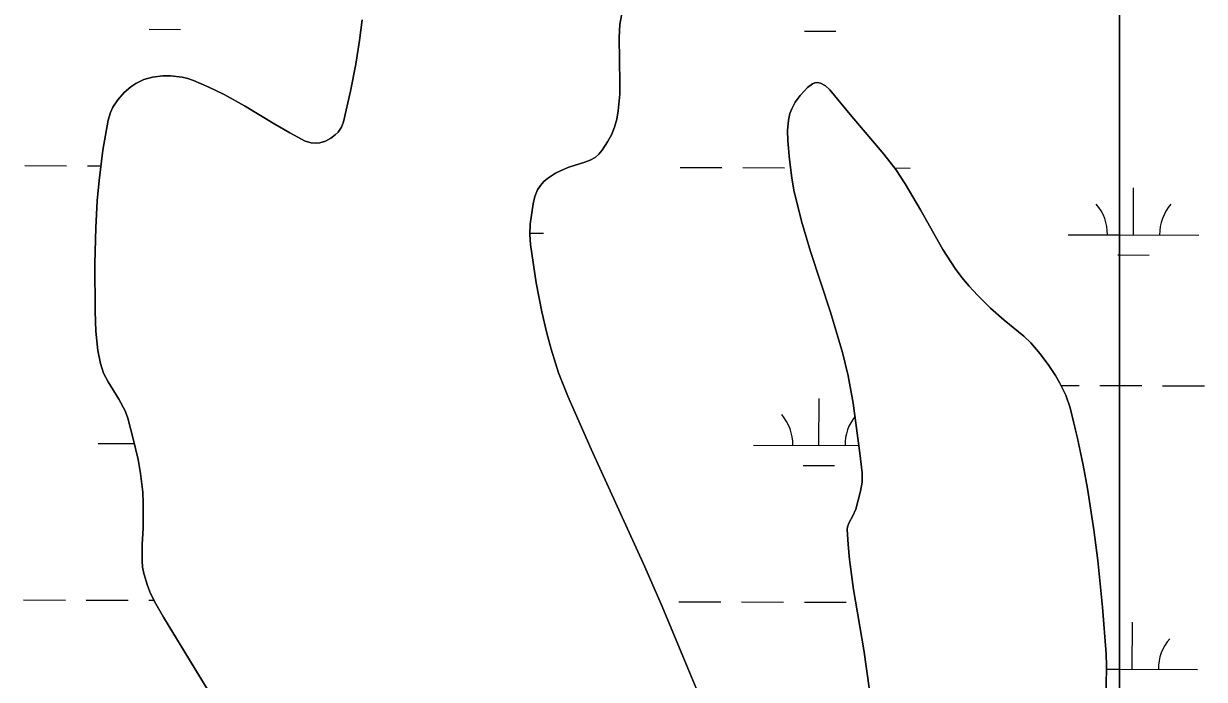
# Model space of a CAD drawing. Extents: x 3161615 to 3199515, y 867541 to 892976.
# Drawn here: x 3183202 to 3184106, y 873395 to 873897 of the extents above; entities that cross this region are included whole.
import ezdxf

# ---------------------------------------------------------------- set-up
doc = ezdxf.new("R2010")
doc.units = 0
for name, color, linetype in [('V-SITE-VEGE', 7, 'Continuous'), ('V-TOPO-SHOR', 7, 'Continuous'), ('V-WETL-SWMP', 7, 'Continuous')]:
    doc.layers.add(name, color=color, linetype=linetype)

msp = doc.modelspace()

# ---------------------------------------------------------------- linework, layer by layer
at = {"layer": 'V-SITE-VEGE'}
for p, q in [((3183660.6, 873907.36), (3183658.66, 873896.33)), ((3183459.26, 873884.15), (3183461.31, 873899.94)), ((3183658.66, 873896.33), (3183657.96, 873886.52)), ((3183456.39, 873866.1), (3183459.26, 873884.15)), ((3183657.96, 873886.52), (3183658.55, 873851.73)), ((3183452.42, 873845.46), (3183456.39, 873866.1)), ((3183287.98, 873851.24), (3183294.15, 873854.21)), ((3183294.15, 873854.21), (3183300.71, 873856.04)), ((3183300.71, 873856.04), (3183308.54, 873857)), ((3183308.54, 873857), (3183314.53, 873857.07)), ((3183314.53, 873857.07), (3183323.48, 873856.04)), ((3183323.48, 873856.04), (3183327.82, 873854.97)), ((3183327.82, 873854.97), (3183332.03, 873853.51)), ((3183332.03, 873853.51), (3183343.88, 873848.36)), ((3183274.13, 873838.76), (3183279.02, 873844.21)), ((3183279.02, 873844.21), (3183284.06, 873848.59)), ((3183284.06, 873848.59), (3183287.98, 873851.24)), ((3183343.88, 873848.36), (3183355.48, 873842.75)), ((3183446.98, 873821.88), (3183452.42, 873845.46)), ((3183658.55, 873851.73), (3183658.47, 873843.07)), ((3183796.78, 873842.04), (3183799.91, 873845.62)), ((3183799.91, 873845.62), (3183802.34, 873848.07)), ((3183802.34, 873848.07), (3183806.07, 873850.87)), ((3183806.07, 873850.87), (3183807.97, 873851.67)), ((3183807.97, 873851.67), (3183809.9, 873851.97)), ((3183809.9, 873851.97), (3183812.34, 873851.49)), ((3183812.34, 873851.49), (3183816.12, 873849.33)), ((3183816.12, 873849.33), (3183819.42, 873846.28)), ((3183819.42, 873846.28), (3183834.88, 873827.56)), ((3183270.36, 873833.06), (3183274.13, 873838.76)), ((3183355.48, 873842.75), (3183371.23, 873834.16)), ((3183658.47, 873843.07), (3183657.4, 873830.23)), ((3183790.19, 873831.71), (3183792.94, 873836.89)), ((3183792.94, 873836.89), (3183796.78, 873842.04)), ((3183266.79, 873823.26), (3183268.48, 873829.03)), ((3183268.48, 873829.03), (3183270.36, 873833.06)), ((3183371.23, 873834.16), (3183394.38, 873820.18)), ((3183657.4, 873830.23), (3183656.26, 873823.9)), ((3183787.75, 873823.09), (3183788.89, 873828.13)), ((3183788.89, 873828.13), (3183790.19, 873831.71)), ((3183834.88, 873827.56), (3183860.86, 873797.21)), ((3183262.73, 873800.07), (3183266.79, 873823.26)), ((3183394.38, 873820.18), (3183405.95, 873813.39)), ((3183442.8, 873814.06), (3183445.35, 873817.71)), ((3183445.35, 873817.71), (3183446.98, 873821.88)), ((3183654.62, 873817.65), (3183652.28, 873811.99)), ((3183656.26, 873823.9), (3183654.62, 873817.65)), ((3183786.99, 873815.18), (3183787.75, 873823.09)), ((3183405.95, 873813.39), (3183417.67, 873807.17)), ((3183433.23, 873807.13), (3183437.25, 873809.27)), ((3183437.25, 873809.27), (3183440.64, 873811.89)), ((3183440.64, 873811.89), (3183442.8, 873814.06)), ((3183652.28, 873811.99), (3183649.18, 873806.61)), ((3183787.18, 873807.28), (3183786.99, 873815.18)), ((3183259.82, 873776.88), (3183262.73, 873800.07)), ((3183417.67, 873807.17), (3183422.32, 873805.73)), ((3183422.32, 873805.73), (3183426.08, 873805.53)), ((3183426.08, 873805.53), (3183428.96, 873805.87)), ((3183428.96, 873805.87), (3183433.23, 873807.13)), ((3183644.96, 873800.1), (3183642.52, 873797.15)), ((3183649.18, 873806.61), (3183644.96, 873800.1)), ((3183788.47, 873793.13), (3183787.18, 873807.28)), ((3183631.82, 873790.85), (3183619.65, 873787.09)), ((3183635.82, 873792.4), (3183631.82, 873790.85)), ((3183639.6, 873794.55), (3183635.82, 873792.4)), ((3183642.52, 873797.15), (3183639.6, 873794.55)), ((3183790.27, 873779.01), (3183788.47, 873793.13)), ((3183860.86, 873797.21), (3183869.98, 873785.29)), ((3183609.37, 873782.51), (3183603.31, 873778.52)), ((3183613.66, 873784.64), (3183609.37, 873782.51)), ((3183619.65, 873787.09), (3183613.66, 873784.64)), ((3183869.98, 873785.29), (3183877.23, 873774.31)), ((3183258.44, 873761.41), (3183259.82, 873776.88)), ((3183597.78, 873773.2), (3183595.49, 873769.88)), ((3183600.47, 873776.06), (3183597.78, 873773.2)), ((3183603.31, 873778.52), (3183600.47, 873776.06)), ((3183791.96, 873769.63), (3183790.27, 873779.01)), ((3183877.23, 873774.31), (3183888.88, 873754.36)), ((3183593.38, 873764.58), (3183592.15, 873759)), ((3183595.49, 873769.88), (3183593.38, 873764.58)), ((3183797.7, 873745.88), (3183791.96, 873769.63)), ((3183257.22, 873740.78), (3183258.44, 873761.41)), ((3183592.15, 873759), (3183589.96, 873743.43)), ((3183888.88, 873754.36), (3183906.03, 873724.15)), ((3183804.63, 873722.47), (3183797.7, 873745.88)), ((3183256.52, 873713.29), (3183257.22, 873740.78)), ((3183589.96, 873743.43), (3183589.66, 873735.66)), ((3183589.66, 873735.66), (3183590.18, 873727.95)), ((3183590.18, 873727.95), (3183594.58, 873698.45)), ((3183819.8, 873676.14), (3183804.63, 873722.47)), ((3183906.03, 873724.15), (3183915.45, 873709.63)), ((3183256.84, 873676.66), (3183256.52, 873713.29)), ((3183915.45, 873709.63), (3183920.58, 873702.67)), ((3183920.58, 873702.67), (3183926.06, 873695.95)), ((3183594.58, 873698.45), (3183598.8, 873676.35)), ((3183926.06, 873695.95), (3183932.39, 873689.03)), ((3183932.39, 873689.03), (3183942.47, 873679.24)), ((3183257.41, 873661.66), (3183256.84, 873676.66)), ((3183598.8, 873676.35), (3183602.63, 873659.89)), ((3183829.11, 873645.13), (3183819.8, 873676.14)), ((3183942.47, 873679.24), (3183952.93, 873669.86)), ((3183952.93, 873669.86), (3183967.97, 873657.6)), ((3183258.89, 873646.67), (3183257.41, 873661.66)), ((3183602.63, 873659.89), (3183605.95, 873647.65)), ((3183967.97, 873657.6), (3183973.23, 873652.47)), ((3183260.76, 873636.69), (3183258.89, 873646.67)), ((3183605.95, 873647.65), (3183611.74, 873629.51)), ((3183833.54, 873627.2), (3183829.11, 873645.13)), ((3183973.23, 873652.47), (3183980.42, 873644.16)), ((3183263.21, 873629.41), (3183260.76, 873636.69)), ((3183980.42, 873644.16), (3183987.08, 873635.23)), ((3183266.72, 873622.6), (3183263.21, 873629.41)), ((3183611.74, 873629.51), (3183618.64, 873611.71)), ((3183837.41, 873606.44), (3183833.54, 873627.2)), ((3183987.08, 873635.23), (3183992.19, 873627.58)), ((3183992.19, 873627.58), (3183995.65, 873621.7)), ((3183274.94, 873609.53), (3183266.72, 873622.6)), ((3183995.65, 873621.7), (3184000.07, 873612.55)), ((3183279.74, 873600.52), (3183274.94, 873609.53)), ((3183618.64, 873611.71), (3183636.52, 873571.09)), ((3184000.07, 873612.55), (3184003.38, 873602.86)), ((3183281.7, 873595.02), (3183279.74, 873600.52)), ((3183842.5, 873568.17), (3183837.41, 873606.44)), ((3184003.38, 873602.86), (3184009.17, 873579.45)), ((3183285.98, 873579.18), (3183281.7, 873595.02)), ((3183289.67, 873563.26), (3183285.98, 873579.18)), ((3184009.17, 873579.45), (3184013.52, 873558.94)), ((3183636.52, 873571.09), (3183677.7, 873480.99)), ((3183844.23, 873552.93), (3183842.5, 873568.17)), ((3183291.58, 873552.58), (3183289.67, 873563.26)), ((3184013.52, 873558.94), (3184016.84, 873540.97)), ((3183293.2, 873538.25), (3183291.58, 873552.58)), ((3183843, 873538.97), (3183844.19, 873545.94)), ((3183844.19, 873545.94), (3183844.23, 873552.93)), ((3183293.53, 873530.01), (3183293.2, 873538.25)), ((3183839.3, 873525.1), (3183843, 873538.97)), ((3184016.84, 873540.97), (3184021.69, 873509.46)), ((3183293.44, 873510.61), (3183293.53, 873530.01)), ((3183834.17, 873515.06), (3183837, 873519.98)), ((3183837, 873519.98), (3183839.3, 873525.1)), ((3183292.88, 873498.1), (3183293.44, 873510.61)), ((3183832.81, 873509.68), (3183832.98, 873511.7)), ((3183833.45, 873498.2), (3183832.81, 873509.68)), ((3183832.98, 873511.7), (3183834.17, 873515.06)), ((3184021.69, 873509.46), (3184024.64, 873485.77)), ((3183292.68, 873485.59), (3183292.88, 873498.1)), ((3183834.51, 873486.71), (3183833.45, 873498.2)), ((3183293.12, 873480.76), (3183292.68, 873485.59)), ((3183837.57, 873463.66), (3183834.51, 873486.71)), ((3184024.64, 873485.77), (3184028.2, 873450.15)), ((3183293.98, 873476.01), (3183293.12, 873480.76)), ((3183296.76, 873466.74), (3183293.98, 873476.01)), ((3183677.7, 873480.99), (3183690.96, 873450.75)), ((3183299.27, 873460.71), (3183296.76, 873466.74)), ((3183303.22, 873452.82), (3183299.27, 873460.71)), ((3183845.37, 873417.46), (3183837.57, 873463.66)), ((3183309.16, 873442.54), (3183303.22, 873452.82)), ((3183690.96, 873450.75), (3183745.02, 873320.69)), ((3184028.2, 873450.15), (3184031.02, 873414.42)), ((3183371.62, 873339.91), (3183309.16, 873442.54)), ((3183849.86, 873386.65), (3183845.37, 873417.46)), ((3184031.02, 873414.42), (3184031.42, 873405.15)), ((3184031.42, 873405.15), (3184030.74, 873372.58))]:
    msp.add_line(p, q, dxfattribs=at)
at = {"layer": 'V-TOPO-SHOR'}
for points in [[(3183745.02, 873320.69), (3183690.96, 873450.75), (3183677.7, 873480.99), (3183636.52, 873571.09), (3183618.64, 873611.71), (3183611.74, 873629.51), (3183605.95, 873647.65), (3183602.63, 873659.89), (3183598.8, 873676.35), (3183594.58, 873698.45), (3183590.18, 873727.95), (3183589.66, 873735.65), (3183589.96, 873743.43), (3183592.15, 873759), (3183593.38, 873764.58), (3183595.49, 873769.88), (3183597.78, 873773.2), (3183600.47, 873776.06), (3183603.31, 873778.52), (3183609.37, 873782.51), (3183613.66, 873784.64), (3183619.65, 873787.09), (3183631.82, 873790.85), (3183635.82, 873792.4), (3183639.6, 873794.55), (3183642.52, 873797.15), (3183644.96, 873800.1), (3183649.18, 873806.61), (3183652.28, 873811.99), (3183654.62, 873817.65), (3183656.26, 873823.9), (3183657.4, 873830.23), (3183658.47, 873843.07), (3183658.55, 873851.73), (3183657.96, 873886.52), (3183658.66, 873896.33), (3183660.6, 873907.36)], [(3183461.31, 873899.94), (3183459.26, 873884.15), (3183456.39, 873866.1), (3183452.42, 873845.46), (3183446.98, 873821.88), (3183445.35, 873817.71), (3183442.8, 873814.06), (3183440.64, 873811.89), (3183437.25, 873809.27), (3183433.23, 873807.13), (3183428.96, 873805.87), (3183426.08, 873805.53), (3183422.32, 873805.73), (3183417.67, 873807.17), (3183405.95, 873813.39), (3183394.38, 873820.18), (3183371.23, 873834.16), (3183355.48, 873842.75), (3183343.88, 873848.36), (3183332.02, 873853.51), (3183327.82, 873854.97), (3183323.48, 873856.04), (3183314.53, 873857.07), (3183308.54, 873856.99), (3183300.71, 873856.04), (3183294.15, 873854.21), (3183287.98, 873851.24), (3183284.06, 873848.59), (3183279.02, 873844.21), (3183274.13, 873838.76), (3183270.36, 873833.06), (3183268.48, 873829.03), (3183266.79, 873823.26), (3183262.73, 873800.07), (3183259.82, 873776.88), (3183258.44, 873761.41), (3183257.22, 873740.78), (3183256.52, 873713.29), (3183256.84, 873676.66), (3183257.41, 873661.66), (3183258.89, 873646.67), (3183260.76, 873636.69), (3183263.21, 873629.41), (3183266.72, 873622.6), (3183274.94, 873609.53), (3183279.74, 873600.52), (3183281.7, 873595.02), (3183285.98, 873579.19), (3183289.67, 873563.26), (3183291.58, 873552.58), (3183293.2, 873538.25), (3183293.53, 873530.01), (3183293.44, 873510.61), (3183292.88, 873498.1), (3183292.68, 873485.59), (3183293.12, 873480.76), (3183293.98, 873476.01), (3183296.76, 873466.74), (3183299.27, 873460.71), (3183303.22, 873452.82), (3183309.15, 873442.54)], [(3183807.97, 873851.67), (3183806.07, 873850.87), (3183802.34, 873848.07), (3183799.91, 873845.62), (3183796.78, 873842.04), (3183792.94, 873836.89), (3183790.19, 873831.71), (3183788.89, 873828.13), (3183787.75, 873823.09), (3183786.99, 873815.18), (3183787.18, 873807.28), (3183788.47, 873793.13), (3183790.27, 873779.01), (3183791.96, 873769.63), (3183797.7, 873745.88), (3183804.63, 873722.48), (3183819.8, 873676.14), (3183829.11, 873645.13), (3183833.54, 873627.2), (3183837.41, 873606.44), (3183842.5, 873568.17), (3183844.23, 873552.93), (3183844.19, 873545.94), (3183843, 873538.97), (3183839.3, 873525.1), (3183837, 873519.98), (3183834.17, 873515.06), (3183832.98, 873511.7), (3183832.81, 873509.68), (3183833.45, 873498.2), (3183834.51, 873486.71), (3183837.57, 873463.66), (3183845.37, 873417.46), (3183849.86, 873386.65)], [(3184030.74, 873372.58), (3184031.42, 873405.15), (3184031.02, 873414.42), (3184028.2, 873450.15), (3184024.64, 873485.77), (3184021.69, 873509.46), (3184016.84, 873540.97), (3184013.52, 873558.94), (3184009.17, 873579.46), (3184003.38, 873602.86), (3184000.07, 873612.55), (3183995.65, 873621.7), (3183992.19, 873627.58), (3183987.08, 873635.23), (3183980.42, 873644.17), (3183973.23, 873652.47), (3183967.97, 873657.6), (3183952.93, 873669.86), (3183942.47, 873679.24), (3183932.39, 873689.03), (3183926.06, 873695.95), (3183920.58, 873702.67), (3183915.45, 873709.63), (3183906.03, 873724.15), (3183888.88, 873754.36), (3183877.23, 873774.31), (3183869.98, 873785.29), (3183860.86, 873797.21), (3183834.88, 873827.56), (3183819.42, 873846.28), (3183816.12, 873849.33), (3183812.34, 873851.49), (3183809.9, 873851.97), (3183807.97, 873851.67)], [(3183309.15, 873442.54), (3183371.62, 873339.91), (3183402.52, 873288.1), (3183432.66, 873235.86), (3183451.77, 873200.41), (3183455.71, 873192.17), (3183459.13, 873183.74), (3183464.73, 873166.41), (3183467.79, 873154.6), (3183478.46, 873106.73), (3183482.13, 873093.28), (3183487.28, 873078.26), (3183499.25, 873049.07), (3183511.91, 873020.13), (3183537.66, 872962.36), (3183539.22, 872958.59)]]:
    msp.add_lwpolyline(points, dxfattribs=at)
at = {"layer": 'V-WETL-SWMP'}
for p, q in [((3184041.16, 874257.16), (3184041.16, 873297.52)), ((3184041.16, 873297.52), (3184041.16, 874257.16)), ((3183660.6, 873907.36), (3183658.66, 873896.33)), ((3183459.26, 873884.15), (3183461.31, 873899.94)), ((3183298.04, 873892.74), (3183322.04, 873892.67)), ((3183658.66, 873896.33), (3183657.96, 873886.52)), ((3183799.94, 873891.35), (3183823.94, 873891.28)), ((3183456.39, 873866.09), (3183459.26, 873884.15)), ((3183657.96, 873886.52), (3183658.55, 873851.73)), ((3183452.42, 873845.46), (3183456.39, 873866.09)), ((3183287.98, 873851.24), (3183294.15, 873854.22)), ((3183294.15, 873854.22), (3183300.71, 873856.04)), ((3183300.71, 873856.04), (3183308.53, 873856.99)), ((3183308.53, 873856.99), (3183314.53, 873857.07)), ((3183314.53, 873857.07), (3183323.48, 873856.04)), ((3183323.48, 873856.04), (3183327.82, 873854.97)), ((3183327.82, 873854.97), (3183332.02, 873853.51)), ((3183332.02, 873853.51), (3183343.88, 873848.36)), ((3183274.13, 873838.76), (3183279.02, 873844.21)), ((3183279.02, 873844.21), (3183284.06, 873848.59)), ((3183284.06, 873848.59), (3183287.98, 873851.24)), ((3183343.88, 873848.36), (3183355.48, 873842.75)), ((3183446.98, 873821.88), (3183452.42, 873845.46)), ((3183658.55, 873851.73), (3183658.47, 873843.07)), ((3183796.78, 873842.04), (3183799.91, 873845.62)), ((3183799.91, 873845.62), (3183802.34, 873848.07)), ((3183802.34, 873848.07), (3183806.07, 873850.87)), ((3183806.07, 873850.87), (3183807.98, 873851.67)), ((3183807.98, 873851.67), (3183809.9, 873851.97)), ((3183809.9, 873851.97), (3183812.34, 873851.49)), ((3183812.34, 873851.49), (3183816.12, 873849.34)), ((3183816.12, 873849.34), (3183819.42, 873846.28)), ((3183819.42, 873846.28), (3183834.88, 873827.56)), ((3183270.36, 873833.06), (3183274.13, 873838.76)), ((3183355.48, 873842.75), (3183371.23, 873834.16)), ((3183658.47, 873843.07), (3183657.4, 873830.23)), ((3183790.19, 873831.71), (3183792.94, 873836.89)), ((3183792.94, 873836.89), (3183796.78, 873842.04)), ((3183266.79, 873823.25), (3183268.48, 873829.03)), ((3183268.48, 873829.03), (3183270.36, 873833.06)), ((3183371.23, 873834.16), (3183394.37, 873820.18)), ((3183657.4, 873830.23), (3183656.26, 873823.9)), ((3183787.75, 873823.09), (3183788.89, 873828.13)), ((3183788.89, 873828.13), (3183790.19, 873831.71)), ((3183834.88, 873827.56), (3183860.85, 873797.21)), ((3183262.73, 873800.07), (3183266.79, 873823.25)), ((3183394.37, 873820.18), (3183405.95, 873813.39)), ((3183442.8, 873814.06), (3183445.35, 873817.71)), ((3183445.35, 873817.71), (3183446.98, 873821.88)), ((3183654.62, 873817.65), (3183652.28, 873811.99)), ((3183656.26, 873823.9), (3183654.62, 873817.65)), ((3183786.99, 873815.18), (3183787.75, 873823.09)), ((3183405.95, 873813.39), (3183417.67, 873807.17)), ((3183433.23, 873807.13), (3183437.25, 873809.27)), ((3183437.25, 873809.27), (3183440.64, 873811.89)), ((3183440.64, 873811.89), (3183442.8, 873814.06)), ((3183652.28, 873811.99), (3183649.18, 873806.61)), ((3183787.17, 873807.28), (3183786.99, 873815.18)), ((3183259.82, 873776.88), (3183262.73, 873800.07)), ((3183417.67, 873807.17), (3183422.32, 873805.73)), ((3183422.32, 873805.73), (3183426.08, 873805.53)), ((3183426.08, 873805.53), (3183428.96, 873805.87)), ((3183428.96, 873805.87), (3183433.23, 873807.13)), ((3183644.96, 873800.1), (3183642.52, 873797.15)), ((3183649.18, 873806.61), (3183644.96, 873800.1)), ((3183788.47, 873793.13), (3183787.17, 873807.28)), ((3183631.82, 873790.85), (3183619.65, 873787.09)), ((3183635.82, 873792.4), (3183631.82, 873790.85)), ((3183639.6, 873794.55), (3183635.82, 873792.4)), ((3183642.52, 873797.15), (3183639.6, 873794.55)), ((3183790.27, 873779.01), (3183788.47, 873793.13)), ((3183860.85, 873797.21), (3183869.98, 873785.29)), ((3183202.9, 873788.36), (3183234.9, 873788.27)), ((3183250.9, 873788.23), (3183261.24, 873788.2)), ((3183609.37, 873782.51), (3183603.31, 873778.52)), ((3183613.66, 873784.64), (3183609.37, 873782.51)), ((3183619.65, 873787.09), (3183613.66, 873784.64)), ((3183704.81, 873786.97), (3183736.81, 873786.88)), ((3183752.81, 873786.84), (3183784.81, 873786.75)), ((3183869.04, 873786.52), (3183880.81, 873786.49)), ((3183869.98, 873785.29), (3183877.23, 873774.31)), ((3183258.44, 873761.41), (3183259.82, 873776.88)), ((3183597.78, 873773.2), (3183595.49, 873769.88)), ((3183600.47, 873776.05), (3183597.78, 873773.2)), ((3183603.31, 873778.52), (3183600.47, 873776.05)), ((3183791.96, 873769.63), (3183790.27, 873779.01)), ((3183877.23, 873774.31), (3183888.88, 873754.36)), ((3183593.38, 873764.58), (3183592.15, 873759)), ((3183595.49, 873769.88), (3183593.38, 873764.58)), ((3183797.7, 873745.88), (3183791.96, 873769.63)), ((3184051.98, 873735.27), (3184052.08, 873771.27)), ((3183257.22, 873740.78), (3183258.44, 873761.41)), ((3183592.15, 873759), (3183589.95, 873743.43)), ((3183888.88, 873754.36), (3183906.03, 873724.15)), ((3183804.62, 873722.48), (3183797.7, 873745.88)), ((3183256.52, 873713.29), (3183257.22, 873740.78)), ((3183589.95, 873743.43), (3183589.66, 873735.65)), ((3183589.66, 873735.65), (3183590.18, 873727.95)), ((3183589.69, 873736.55), (3183600.08, 873736.52)), ((3184001.98, 873735.41), (3184041.16, 873735.3)), ((3183590.18, 873727.95), (3183594.58, 873698.45)), ((3184041.16, 873735.3), (3184101.98, 873735.13)), ((3183819.8, 873676.14), (3183804.62, 873722.48)), ((3183906.03, 873724.15), (3183915.45, 873709.63)), ((3184039.94, 873719.87), (3184041.16, 873719.87)), ((3184041.16, 873719.87), (3184063.94, 873719.81)), ((3183256.84, 873676.66), (3183256.52, 873713.29)), ((3183915.45, 873709.63), (3183920.58, 873702.67)), ((3183920.58, 873702.67), (3183926.06, 873695.95)), ((3183594.58, 873698.45), (3183598.8, 873676.35)), ((3183926.06, 873695.95), (3183932.4, 873689.03)), ((3183932.4, 873689.03), (3183942.47, 873679.24)), ((3183257.41, 873661.66), (3183256.84, 873676.66)), ((3183598.8, 873676.35), (3183602.63, 873659.89)), ((3183829.11, 873645.13), (3183819.8, 873676.14)), ((3183942.47, 873679.24), (3183952.93, 873669.86)), ((3183952.93, 873669.86), (3183967.97, 873657.6)), ((3183258.89, 873646.67), (3183257.41, 873661.66)), ((3183602.63, 873659.89), (3183605.95, 873647.65)), ((3183967.97, 873657.6), (3183973.23, 873652.47)), ((3183260.76, 873636.69), (3183258.89, 873646.67)), ((3183605.95, 873647.65), (3183611.74, 873629.51)), ((3183833.54, 873627.2), (3183829.11, 873645.13)), ((3183973.23, 873652.47), (3183980.42, 873644.17)), ((3183263.21, 873629.41), (3183260.76, 873636.69)), ((3183980.42, 873644.17), (3183987.08, 873635.23)), ((3183266.72, 873622.6), (3183263.21, 873629.41)), ((3183611.74, 873629.51), (3183618.64, 873611.71)), ((3183837.41, 873606.44), (3183833.54, 873627.2)), ((3183987.08, 873635.23), (3183992.19, 873627.58)), ((3183992.19, 873627.58), (3183995.65, 873621.7)), ((3183274.94, 873609.53), (3183266.72, 873622.6)), ((3183995.65, 873621.7), (3184000.07, 873612.55)), ((3183996.48, 873619.99), (3184010.26, 873619.95)), ((3184026.26, 873619.91), (3184041.16, 873619.87)), ((3184041.16, 873619.87), (3184058.26, 873619.82)), ((3184074.26, 873619.78), (3184106.26, 873619.69)), ((3183279.73, 873600.52), (3183274.94, 873609.53)), ((3183618.64, 873611.71), (3183636.52, 873571.09)), ((3183811.07, 873574.07), (3183811.17, 873610.07)), ((3184000.07, 873612.55), (3184003.38, 873602.86)), ((3183281.7, 873595.02), (3183279.73, 873600.52)), ((3183842.5, 873568.17), (3183837.41, 873606.44)), ((3184003.38, 873602.86), (3184009.17, 873579.45)), ((3183285.98, 873579.19), (3183281.7, 873595.02)), ((3183259.16, 873575.6), (3183286.83, 873575.52)), ((3183289.67, 873563.26), (3183285.98, 873579.19)), ((3183761.07, 873574.21), (3183841.73, 873573.99)), ((3184009.17, 873579.45), (3184013.52, 873558.94)), ((3183636.52, 873571.09), (3183677.7, 873480.99)), ((3183844.23, 873552.93), (3183842.5, 873568.17)), ((3183291.58, 873552.58), (3183289.67, 873563.26)), ((3183799.02, 873558.68), (3183823.02, 873558.61)), ((3184013.52, 873558.94), (3184016.84, 873540.97)), ((3183293.2, 873538.25), (3183291.58, 873552.58)), ((3183843.01, 873538.97), (3183844.19, 873545.94)), ((3183844.19, 873545.94), (3183844.23, 873552.93)), ((3183293.53, 873530.01), (3183293.2, 873538.25)), ((3183839.3, 873525.1), (3183843.01, 873538.97)), ((3184016.84, 873540.97), (3184021.69, 873509.46)), ((3183293.43, 873510.61), (3183293.53, 873530.01)), ((3183834.17, 873515.06), (3183837, 873519.98)), ((3183837, 873519.98), (3183839.3, 873525.1)), ((3183292.88, 873498.1), (3183293.43, 873510.61)), ((3183832.81, 873509.68), (3183832.98, 873511.7)), ((3183833.45, 873498.2), (3183832.81, 873509.68)), ((3183832.98, 873511.7), (3183834.17, 873515.06)), ((3184021.69, 873509.46), (3184024.64, 873485.77)), ((3183292.68, 873485.59), (3183292.88, 873498.1)), ((3183834.51, 873486.71), (3183833.45, 873498.2)), ((3183293.12, 873480.76), (3183292.68, 873485.59)), ((3183837.57, 873463.66), (3183834.51, 873486.71)), ((3184024.64, 873485.77), (3184028.2, 873450.16)), ((3183293.98, 873476.02), (3183293.12, 873480.76)), ((3183296.76, 873466.74), (3183293.98, 873476.02)), ((3183677.7, 873480.99), (3183690.96, 873450.76)), ((3183299.27, 873460.71), (3183296.76, 873466.74)), ((3183201.98, 873455.69), (3183233.98, 873455.6)), ((3183249.98, 873455.55), (3183281.98, 873455.46)), ((3183297.98, 873455.42), (3183301.92, 873455.41)), ((3183303.22, 873452.82), (3183299.27, 873460.71)), ((3183845.37, 873417.46), (3183837.57, 873463.66)), ((3183309.15, 873442.54), (3183303.22, 873452.82)), ((3183690.96, 873450.76), (3183745.02, 873320.69)), ((3183703.89, 873454.3), (3183735.89, 873454.21)), ((3183751.89, 873454.17), (3183783.89, 873454.08)), ((3183799.89, 873454.03), (3183831.89, 873453.95)), ((3184028.2, 873450.16), (3184031.02, 873414.42)), ((3183371.62, 873339.91), (3183309.15, 873442.54)), ((3184051.07, 873402.6), (3184051.16, 873438.6)), ((3183849.86, 873386.65), (3183845.37, 873417.46)), ((3184031.02, 873414.42), (3184031.42, 873405.15)), ((3184031.42, 873405.15), (3184030.74, 873372.58)), ((3184031.36, 873402.65), (3184041.16, 873402.62)), ((3184041.16, 873402.62), (3184101.07, 873402.46))]:
    msp.add_line(p, q, dxfattribs=at)
for centre, start, end in [((3183996.74, 873735.9), 359.06985, 40.61351), ((3184107.23, 873735.59), 139.06985, 180.61351), ((3183755.82, 873574.7), 359.06985, 40.61351), ((3183866.31, 873574.4), 141.44227, 180.61351), ((3184106.31, 873402.92), 139.06985, 180.61351)]:
    msp.add_arc(centre, 35.25, start, end, dxfattribs=at)

doc.saveas('drawing.dxf')
